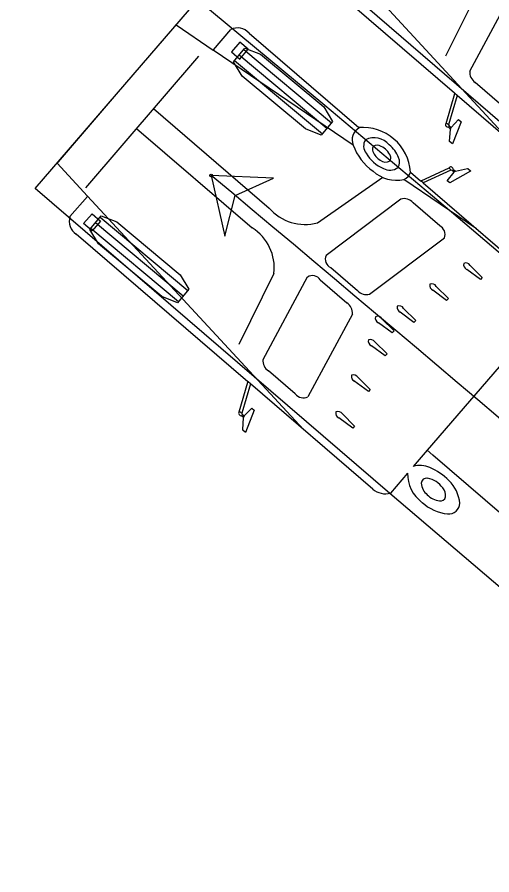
# Model space of a CAD drawing. Extents: x 973688 to 979179, y 703586 to 707602.
# Drawn here: x 973946.89 to 973962.11, y 707477.73 to 707505.24 of the extents above; entities that cross this region are included whole.
import ezdxf

# ---------------------------------------------------------------- set-up
doc = ezdxf.new("R2010")
doc.units = 0
doc.layers.add('0-NPLT', color=7, linetype='Continuous')
doc.layers.add('NO PLOT', color=7, linetype='Continuous')

msp = doc.modelspace()

# ---------------------------------------------------------------- linework, layer by layer
at = {"layer": '0-NPLT'}
for p, q in [((973962.707, 707501.257), (973955.788, 707508.752)), ((973962.707, 707501.257), (973955.788, 707508.752)), ((973961.762, 707506.27), (973960.631, 707503.988)), ((973961.762, 707506.27), (973960.631, 707503.988)), ((973961.409, 707503.507), (973962.837, 707506.152)), ((973961.409, 707503.507), (973962.837, 707506.152)), ((973954.031, 707504.437), (973953.762, 707504.124)), ((973954.031, 707504.437), (973953.762, 707504.124)), ((973954.301, 707504.205), (973954.031, 707504.437)), ((973954.301, 707504.205), (973954.031, 707504.437)), ((973954.032, 707503.892), (973954.301, 707504.205)), ((973954.032, 707503.892), (973954.301, 707504.205)), ((973954.158, 707504.2), (973956.972, 707501.849)), ((973954.158, 707504.2), (973956.972, 707501.849)), ((973952.711, 707503.983), (973949.084, 707499.765)), ((973952.711, 707503.983), (973949.084, 707499.765)), ((973957.668, 707501.132), (973953.177, 707504.18)), ((973957.668, 707501.132), (973953.177, 707504.18)), ((973953.762, 707504.124), (973954.032, 707503.892)), ((973953.762, 707504.124), (973954.032, 707503.892)), ((973954.011, 707504.024), (973956.825, 707501.673)), ((973954.011, 707504.024), (973956.825, 707501.673)), ((973953.864, 707503.848), (973956.678, 707501.497)), ((973953.864, 707503.848), (973956.678, 707501.497)), ((973962.438, 707502.402), (973961.582, 707503.14)), ((973962.438, 707502.402), (973961.582, 707503.14)), ((973961.003, 707502.726), (973960.927, 707502.791)), ((973961.003, 707502.726), (973960.927, 707502.791)), ((973951.264, 707502.301), (973954.973, 707499.111)), ((973951.264, 707502.301), (973954.973, 707499.111)), ((973950.72, 707501.668), (973954.429, 707498.478)), ((973950.72, 707501.668), (973954.429, 707498.478)), ((973960.787, 707501.675), (973960.785, 707501.647)), ((973960.787, 707501.675), (973960.785, 707501.647)), ((973960.807, 707501.695), (973960.787, 707501.675)), ((973960.807, 707501.695), (973960.787, 707501.675)), ((973956.52, 707498.641), (973958.619, 707500.106)), ((973956.52, 707498.641), (973958.619, 707500.106)), ((973960.902, 707500.266), (973960.919, 707500.288)), ((973960.902, 707500.266), (973960.919, 707500.288)), ((973960.919, 707500.288), (973960.946, 707500.294)), ((973960.919, 707500.288), (973960.946, 707500.294)), ((973961.618, 707498.451), (973959.295, 707500.028)), ((973961.618, 707498.451), (973959.295, 707500.028)), ((973959.912, 707499.918), (973959.836, 707499.984)), ((973959.912, 707499.918), (973959.836, 707499.984)), ((973956.075, 707492.007), (973949.148, 707499.495)), ((973956.075, 707492.007), (973949.148, 707499.495)), ((973959.2, 707499.401), (973956.797, 707497.595)), ((973959.2, 707499.401), (973956.797, 707497.595)), ((973960.446, 707498.547), (973959.588, 707499.285)), ((973960.446, 707498.547), (973959.588, 707499.285)), ((973949.022, 707498.613), (973949.291, 707498.925)), ((973949.022, 707498.613), (973949.291, 707498.925)), ((973949.291, 707498.925), (973949.561, 707498.693)), ((973949.291, 707498.925), (973949.561, 707498.693)), ((973949.561, 707498.693), (973949.292, 707498.38)), ((973949.561, 707498.693), (973949.292, 707498.38)), ((973949.55, 707498.821), (973952.363, 707496.47)), ((973949.55, 707498.821), (973952.363, 707496.47)), ((973949.292, 707498.38), (973949.022, 707498.613)), ((973949.292, 707498.38), (973949.022, 707498.613)), ((973949.256, 707498.469), (973952.069, 707496.119)), ((973949.256, 707498.469), (973952.069, 707496.119)), ((973949.403, 707498.645), (973952.216, 707496.294)), ((973949.403, 707498.645), (973952.216, 707496.294)), ((973958.194, 707496.35), (973960.597, 707498.156)), ((973958.194, 707496.35), (973960.597, 707498.156)), ((973956.948, 707497.203), (973957.805, 707496.466)), ((973956.948, 707497.203), (973957.805, 707496.466)), ((973961.749, 707496.817), (973961.307, 707497.145)), ((973961.749, 707496.817), (973961.307, 707497.145)), ((973961.417, 707497.273), (973961.808, 707496.885)), ((973961.417, 707497.273), (973961.808, 707496.885)), ((973955.125, 707497.019), (973953.996, 707494.736)), ((973955.125, 707497.019), (973953.996, 707494.736)), ((973954.775, 707494.255), (973956.201, 707496.902)), ((973954.775, 707494.255), (973956.201, 707496.902)), ((973956.61, 707496.811), (973957.468, 707496.073)), ((973956.61, 707496.811), (973957.468, 707496.073)), ((973961.808, 707496.885), (973961.749, 707496.817)), ((973961.808, 707496.885), (973961.749, 707496.817)), ((973960.33, 707496.601), (973960.722, 707496.213)), ((973960.33, 707496.601), (973960.722, 707496.213)), ((973960.663, 707496.145), (973960.221, 707496.474)), ((973960.663, 707496.145), (973960.221, 707496.474)), ((973960.722, 707496.213), (973960.663, 707496.145)), ((973960.722, 707496.213), (973960.663, 707496.145)), ((973957.641, 707495.707), (973956.215, 707493.06)), ((973957.641, 707495.707), (973956.215, 707493.06)), ((973959.616, 707495.44), (973959.173, 707495.769)), ((973959.616, 707495.44), (973959.173, 707495.769)), ((973959.283, 707495.896), (973959.674, 707495.508)), ((973959.283, 707495.896), (973959.674, 707495.508)), ((973958.921, 707495.106), (973958.479, 707495.434)), ((973958.921, 707495.106), (973958.479, 707495.434)), ((973958.589, 707495.562), (973958.98, 707495.174)), ((973958.589, 707495.562), (973958.98, 707495.174)), ((973959.674, 707495.508), (973959.616, 707495.44)), ((973959.674, 707495.508), (973959.616, 707495.44)), ((973958.98, 707495.174), (973958.921, 707495.106)), ((973958.98, 707495.174), (973958.921, 707495.106)), ((973958.694, 707494.369), (973958.252, 707494.698)), ((973958.694, 707494.369), (973958.252, 707494.698)), ((973958.362, 707494.825), (973958.753, 707494.437)), ((973958.362, 707494.825), (973958.753, 707494.437)), ((973962.866, 707494.628), (973960.042, 707491.345)), ((973962.866, 707494.628), (973960.042, 707491.345)), ((973958.753, 707494.437), (973958.694, 707494.369)), ((973958.753, 707494.437), (973958.694, 707494.369)), ((973955.805, 707493.151), (973954.948, 707493.889)), ((973955.805, 707493.151), (973954.948, 707493.889)), ((973954.37, 707493.474), (973954.294, 707493.539)), ((973954.37, 707493.474), (973954.294, 707493.539)), ((973958.154, 707493.228), (973957.692, 707493.572)), ((973958.154, 707493.228), (973957.692, 707493.572)), ((973957.802, 707493.7), (973958.213, 707493.296)), ((973957.802, 707493.7), (973958.213, 707493.296)), ((973958.213, 707493.296), (973958.154, 707493.228)), ((973958.213, 707493.296), (973958.154, 707493.228)), ((973954.155, 707492.422), (973954.153, 707492.395)), ((973954.155, 707492.422), (973954.153, 707492.395)), ((973954.174, 707492.443), (973954.155, 707492.422)), ((973954.174, 707492.443), (973954.155, 707492.422)), ((973957.653, 707492.053), (973957.21, 707492.382)), ((973957.653, 707492.053), (973957.21, 707492.382)), ((973957.32, 707492.51), (973957.711, 707492.122)), ((973957.32, 707492.51), (973957.711, 707492.122)), ((973957.711, 707492.122), (973957.653, 707492.053)), ((973957.711, 707492.122), (973957.653, 707492.053))]:
    msp.add_line(p, q, dxfattribs=at)
for points in [[(974005.663, 707459.593), (973969.31, 707495.899), (973954.113, 707508.994), (973959.336, 707515.053), (973974.919, 707501.653), (973975.405, 707501.81), (974008.04, 707473.929)], [(974005.663, 707459.593), (973969.31, 707495.899), (973954.113, 707508.994), (973959.336, 707515.053), (973974.919, 707501.653), (973975.405, 707501.81), (974008.04, 707473.929)], [(973960.647, 707501.825), (973960.924, 707502.782), (973960.921, 707502.796), (973955.424, 707507.533)], [(973960.647, 707501.825), (973960.924, 707502.782), (973960.921, 707502.796), (973955.424, 707507.533)], [(973997.278, 707451.833), (973962.769, 707486.578), (973962.742, 707486.634), (973958.846, 707489.954), (973947.473, 707499.735), (973952.689, 707505.8), (973956.756, 707502.409), (973960.825, 707498.989), (973968.456, 707492.503), (973968.8, 707492.568), (973976.941, 707485.581), (973985.037, 707478.534), (973993.08, 707471.434)], [(973997.278, 707451.833), (973962.769, 707486.578), (973962.742, 707486.634), (973958.846, 707489.954), (973947.473, 707499.735), (973952.689, 707505.8), (973956.756, 707502.409), (973960.825, 707498.989), (973968.456, 707492.503), (973968.8, 707492.568), (973976.941, 707485.581), (973985.037, 707478.534), (973993.08, 707471.434)], [(973948.584, 707498.839), (973949.142, 707499.488), (973949.147, 707499.496), (973948.173, 707500.548), (973948.214, 707500.597), (973950.081, 707502.768), (973951.948, 707504.938), (973951.99, 707504.986), (973953.176, 707504.181), (973953.183, 707504.186), (973953.742, 707504.836)], [(973948.584, 707498.839), (973949.142, 707499.488), (973949.147, 707499.496), (973948.173, 707500.548), (973948.214, 707500.597), (973950.081, 707502.768), (973951.948, 707504.938), (973951.99, 707504.986), (973953.176, 707504.181), (973953.183, 707504.186), (973953.742, 707504.836)], [(973954.328, 707504.721), (973957.85, 707501.692)], [(973954.328, 707504.721), (973957.85, 707501.692)], [(973964.924, 707499.347), (973961.003, 707502.726), (973960.725, 707501.783), (973960.725, 707501.782), (973960.745, 707501.749), (973960.745, 707501.749), (973960.746, 707501.748), (973960.806, 707501.696), (973960.807, 707501.696), (973961.047, 707501.949), (973961.125, 707501.882), (973960.85, 707501.169), (973960.848, 707501.168), (973960.758, 707501.246), (973960.758, 707501.249), (973960.785, 707501.645), (973960.785, 707501.648), (973960.72, 707501.704)], [(973964.924, 707499.347), (973961.003, 707502.726), (973960.725, 707501.783), (973960.725, 707501.782), (973960.745, 707501.749), (973960.745, 707501.749), (973960.746, 707501.748), (973960.806, 707501.696), (973960.807, 707501.696), (973961.047, 707501.949), (973961.125, 707501.882), (973960.85, 707501.169), (973960.848, 707501.168), (973960.758, 707501.246), (973960.758, 707501.249), (973960.785, 707501.645), (973960.785, 707501.648), (973960.72, 707501.704)], [(973959.507, 707500.267), (973959.83, 707499.989), (973959.845, 707499.988), (973960.75, 707500.404)], [(973959.507, 707500.267), (973959.83, 707499.989), (973959.845, 707499.988), (973960.75, 707500.404)], [(973960.88, 707500.351), (973960.946, 707500.295), (973960.949, 707500.295), (973961.336, 707500.38), (973961.339, 707500.38), (973961.429, 707500.303), (973961.429, 707500.301), (973960.764, 707499.924), (973960.686, 707499.991), (973960.901, 707500.265), (973960.901, 707500.266), (973960.84, 707500.318), (973960.84, 707500.319), (973960.839, 707500.319), (973960.804, 707500.333), (973960.803, 707500.333), (973959.912, 707499.918), (973963.837, 707496.543)], [(973960.88, 707500.351), (973960.946, 707500.295), (973960.949, 707500.295), (973961.336, 707500.38), (973961.339, 707500.38), (973961.429, 707500.303), (973961.429, 707500.301), (973960.764, 707499.924), (973960.686, 707499.991), (973960.901, 707500.265), (973960.901, 707500.266), (973960.84, 707500.318), (973960.84, 707500.319), (973960.839, 707500.319), (973960.804, 707500.333), (973960.803, 707500.333), (973959.912, 707499.918), (973963.837, 707496.543)], [(973953.114, 707500.159), (973953.551, 707498.208), (973953.881, 707499.518), (973955.112, 707500.076), (973953.114, 707500.159)], [(973953.114, 707500.159), (973953.551, 707498.208), (973953.881, 707499.518), (973955.112, 707500.076), (973953.114, 707500.159)], [(973954.015, 707492.573), (973954.291, 707493.53), (973954.287, 707493.544), (973948.786, 707498.276)], [(973954.015, 707492.573), (973954.291, 707493.53), (973954.287, 707493.544), (973948.786, 707498.276)], [(973963.313, 707495.149), (973962.866, 707494.629), (973963.046, 707494.473), (973970.902, 707487.717), (973969.491, 707486.075), (973968.079, 707484.434), (973960.223, 707491.19), (973960.042, 707491.345), (973959.594, 707490.825)], [(973963.313, 707495.149), (973962.866, 707494.629), (973963.046, 707494.473), (973970.902, 707487.717), (973969.491, 707486.075), (973968.079, 707484.434), (973960.223, 707491.19), (973960.042, 707491.345), (973959.594, 707490.825)], [(973958.294, 707490.099), (973954.37, 707493.474), (973954.093, 707492.531), (973954.093, 707492.53), (973954.112, 707492.497), (973954.113, 707492.497), (973954.113, 707492.496), (973954.174, 707492.443), (973954.175, 707492.444), (973954.414, 707492.697), (973954.492, 707492.63), (973954.218, 707491.917), (973954.216, 707491.916), (973954.126, 707491.993), (973954.126, 707491.997), (973954.153, 707492.393), (973954.152, 707492.395), (973954.087, 707492.452)], [(973958.294, 707490.099), (973954.37, 707493.474), (973954.093, 707492.531), (973954.093, 707492.53), (973954.112, 707492.497), (973954.113, 707492.497), (973954.113, 707492.496), (973954.174, 707492.443), (973954.175, 707492.444), (973954.414, 707492.697), (973954.492, 707492.63), (973954.218, 707491.917), (973954.216, 707491.916), (973954.126, 707491.993), (973954.126, 707491.997), (973954.153, 707492.393), (973954.152, 707492.395), (973954.087, 707492.452)], [(973959.411, 707490.611), (973958.859, 707489.97)], [(973959.411, 707490.611), (973958.859, 707489.97)]]:
    msp.add_lwpolyline(points, dxfattribs=at)
for points in [[(973953.828, 707503.805), (973954.195, 707504.244), (973954.699, 707504.047), (973956.725, 707502.354), (973957.008, 707501.893), (973956.642, 707501.454), (973956.137, 707501.651), (973954.111, 707503.343)], [(973953.828, 707503.805), (973954.195, 707504.244), (973954.699, 707504.047), (973956.725, 707502.354), (973957.008, 707501.893), (973956.642, 707501.454), (973956.137, 707501.651), (973954.111, 707503.343)], [(973953.114, 707500.159), (973953.551, 707498.208), (973953.881, 707499.518), (973955.112, 707500.076)], [(973953.114, 707500.159), (973953.551, 707498.208), (973953.881, 707499.518), (973955.112, 707500.076)], [(973949.219, 707498.426), (973949.586, 707498.865), (973950.09, 707498.668), (973952.116, 707496.975), (973952.4, 707496.514), (973952.033, 707496.075), (973951.529, 707496.272), (973949.503, 707497.964)], [(973949.219, 707498.426), (973949.586, 707498.865), (973950.09, 707498.668), (973952.116, 707496.975), (973952.4, 707496.514), (973952.033, 707496.075), (973951.529, 707496.272), (973949.503, 707497.964)]]:
    msp.add_lwpolyline(points, close=True, dxfattribs=at)
msp.add_circle((973953.114, 707500.159), 0.0417, dxfattribs=at)
msp.add_circle((973953.114, 707500.159), 0.0417, dxfattribs=at)
for centre, radius, start, end in [((973044.868, 706612.96), 1230.061, 41.244925, 49.901185), ((973044.868, 706612.96), 1230.061, 41.244925, 49.901185), ((973953.961, 707504.403), 0.486, 40.8901, 116.8412), ((973953.961, 707504.403), 0.486, 40.8901, 116.8412), ((973961.793, 707503.464), 0.387, 173.5801, 236.8121), ((973961.793, 707503.464), 0.387, 173.5801, 236.8121), ((973960.678, 707501.783), 0.0522, 125.51, 230.3646), ((973960.678, 707501.783), 0.0522, 125.51, 230.3646), ((973960.727, 707501.812), 0.108, 220.0884, 266.2709), ((973960.727, 707501.812), 0.108, 220.0884, 266.2709), ((973958.057, 707501.304), 0.425, 117.3671, 203.9034), ((973958.057, 707501.304), 0.425, 117.3671, 203.9034), ((973957.978, 707500.167), 1.53, 3.7969, 94.8059), ((973957.978, 707500.167), 1.53, 3.7969, 94.8059), ((973958.368, 707501.105), 0.366, 147.3565, 219.8375), ((973958.368, 707501.105), 0.366, 147.3565, 219.8375), ((973958.337, 707500.732), 0.634, 39.888, 115.8897), ((973958.337, 707500.732), 0.634, 39.888, 115.8897), ((973959.277, 707501.693), 1.704, 199.2248, 235.1329), ((973959.277, 707501.693), 1.704, 199.2248, 235.1329), ((973958.44, 707500.994), 0.158, 144.2754, 205.7881), ((973958.44, 707500.994), 0.158, 144.2754, 205.7881), ((973958.83, 707501.144), 0.575, 202.3793, 238.9496), ((973958.83, 707501.144), 0.575, 202.3793, 238.9496), ((973958.443, 707500.906), 0.223, 56.539, 126.1415), ((973958.443, 707500.906), 0.223, 56.539, 126.1415), ((973958.318, 707500.558), 0.589, 22.0597, 65.0424), ((973958.318, 707500.558), 0.589, 22.0597, 65.0424), ((973958.169, 707500.344), 1.03, 22.1278, 50.5143), ((973958.169, 707500.344), 1.03, 22.1278, 50.5143), ((973959.112, 707501.473), 1.189, 210.4353, 246.3247), ((973959.112, 707501.473), 1.189, 210.4353, 246.3247), ((973958.708, 707500.847), 0.263, 228.2391, 302.141), ((973958.708, 707500.847), 0.263, 228.2391, 302.141), ((973958.705, 707500.718), 0.17, 326.9732, 21.0375), ((973958.705, 707500.718), 0.17, 326.9732, 21.0375), ((973958.84, 707500.589), 0.317, 325.1543, 26.7467), ((973958.84, 707500.589), 0.317, 325.1543, 26.7467), ((973958.848, 707500.769), 0.44, 241.0984, 304.9112), ((973958.848, 707500.769), 0.44, 241.0984, 304.9112), ((973960.796, 707500.381), 0.0522, 48.1867, 153.0414), ((973960.796, 707500.381), 0.0522, 48.1867, 153.0414), ((973960.775, 707500.328), 0.108, 12.2805, 58.463), ((973960.775, 707500.328), 0.108, 12.2805, 58.463), ((973067.39, 706440.089), 1381.396, 47.837979, 50.120132), ((973067.39, 706440.089), 1381.396, 47.837979, 50.120132), ((973959.063, 707501.14), 1.136, 228.0087, 281.8113), ((973959.063, 707501.14), 1.136, 228.0087, 281.8113), ((973959.168, 707500.35), 0.347, 291.6314, 346.4419), ((973959.168, 707500.35), 0.347, 291.6314, 346.4419), ((973959.3, 707499.027), 0.387, 41.7393, 104.9713), ((973959.3, 707499.027), 0.387, 41.7393, 104.9713), ((973956.119, 707500.104), 1.517, 220.8842, 285.3116), ((973956.119, 707500.104), 1.517, 220.8842, 285.3116), ((973949.045, 707498.686), 0.486, 161.7671, 237.7182), ((973949.045, 707498.686), 0.486, 161.7671, 237.7182), ((973953.619, 707497.196), 1.517, 353.2967, 57.7241), ((973953.619, 707497.196), 1.517, 353.2967, 57.7241), ((973960.281, 707498.259), 0.332, 341.9607, 60.3827), ((973960.281, 707498.259), 0.332, 341.9607, 60.3827), ((973957.067, 707497.475), 0.296, 156.0229, 246.3206), ((973957.067, 707497.475), 0.296, 156.0229, 246.3206), ((973961.392, 707497.309), 0.184, 170.4589, 242.351), ((973961.392, 707497.309), 0.184, 170.4589, 242.351), ((973961.279, 707497.198), 0.157, 28.6485, 115.7582), ((973961.279, 707497.198), 0.157, 28.6485, 115.7582), ((973956.36, 707496.652), 0.296, 32.2877, 122.5854), ((973956.36, 707496.652), 0.296, 32.2877, 122.5854), ((973960.306, 707496.637), 0.184, 170.4589, 242.351), ((973960.306, 707496.637), 0.184, 170.4589, 242.351), ((973960.193, 707496.526), 0.157, 28.6485, 115.7582), ((973960.193, 707496.526), 0.157, 28.6485, 115.7582), ((973958.094, 707496.724), 0.387, 221.7418, 284.9688), ((973958.094, 707496.724), 0.387, 221.7418, 284.9688), ((973957.256, 707495.749), 0.387, 353.6394, 56.8665), ((973957.256, 707495.749), 0.387, 353.6394, 56.8665), ((973959.259, 707495.932), 0.184, 170.4589, 242.351), ((973959.259, 707495.932), 0.184, 170.4589, 242.351), ((973959.146, 707495.821), 0.157, 28.6485, 115.7582), ((973959.146, 707495.821), 0.157, 28.6485, 115.7582), ((973958.533, 707495.582), 0.157, 162.8501, 249.9598), ((973958.533, 707495.582), 0.157, 162.8501, 249.9598), ((973958.451, 707495.487), 0.157, 28.6485, 115.7582), ((973958.451, 707495.487), 0.157, 28.6485, 115.7582), ((973958.306, 707494.845), 0.157, 162.8501, 249.9598), ((973958.306, 707494.845), 0.157, 162.8501, 249.9598), ((973958.213, 707494.716), 0.184, 36.2573, 108.1493), ((973958.213, 707494.716), 0.184, 36.2573, 108.1493), ((973955.159, 707494.213), 0.387, 173.637, 236.869), ((973955.159, 707494.213), 0.387, 173.637, 236.869), ((973957.766, 707493.704), 0.157, 162.8501, 249.9598), ((973957.766, 707493.704), 0.157, 162.8501, 249.9598), ((973957.673, 707493.575), 0.184, 36.2573, 108.1493), ((973957.673, 707493.575), 0.184, 36.2573, 108.1493), ((973956.066, 707493.357), 0.332, 218.2255, 296.6475), ((973956.066, 707493.357), 0.332, 218.2255, 296.6475), ((973954.045, 707492.531), 0.0522, 125.5669, 230.4215), ((973954.045, 707492.531), 0.0522, 125.5669, 230.4215), ((973954.094, 707492.56), 0.108, 220.1453, 266.3278), ((973954.094, 707492.56), 0.108, 220.1453, 266.3278), ((973957.264, 707492.529), 0.157, 162.8501, 249.9598), ((973957.264, 707492.529), 0.157, 162.8501, 249.9598), ((973957.172, 707492.401), 0.184, 36.2573, 108.1493), ((973957.172, 707492.401), 0.184, 36.2573, 108.1493), ((973959.815, 707490.13), 0.729, 65.1126, 107.6266), ((973959.815, 707490.13), 0.729, 65.1126, 107.6266), ((973959.472, 707489.188), 1.73, 43.1308, 67.9293), ((973959.472, 707489.188), 1.73, 43.1308, 67.9293), ((973960.546, 707490.59), 1.136, 178.9341, 233.7254), ((973960.546, 707490.59), 1.136, 178.9341, 233.7254), ((973960.017, 707490.279), 0.169, 77.7385, 177.8572), ((973960.017, 707490.279), 0.169, 77.7385, 177.8572), ((973959.935, 707489.722), 0.732, 34.478, 80.7124), ((973959.935, 707489.722), 0.732, 34.478, 80.7124), ((973960.37, 707490.325), 0.522, 184.3095, 231.4736), ((973960.37, 707490.325), 0.522, 184.3095, 231.4736), ((973959.954, 707489.546), 1.136, 5.0681, 46.5889), ((973959.954, 707489.546), 1.136, 5.0681, 46.5889), ((973958.698, 707490.568), 0.619, 229.3021, 285.1438), ((973958.698, 707490.568), 0.619, 229.3021, 285.1438), ((973960.521, 707490.38), 0.664, 224.208, 262.4297), ((973960.521, 707490.38), 0.664, 224.208, 262.4297), ((973960.272, 707489.891), 0.362, 353.6007, 42.6417), ((973960.272, 707489.891), 0.362, 353.6007, 42.6417), ((973960.836, 707490.714), 1.416, 227.2323, 264.3002), ((973960.836, 707490.714), 1.416, 227.2323, 264.3002), ((973960.464, 707489.89), 0.172, 259.6057, 346.7563), ((973960.464, 707489.89), 0.172, 259.6057, 346.7563), ((973960.739, 707489.648), 0.346, 262.6968, 359.7099), ((973960.739, 707489.648), 0.346, 262.6968, 359.7099)]:
    msp.add_arc(centre, radius, start, end, dxfattribs=at)
for centre, major_axis, start_param, end_param in [((973960.683, 707501.765), (0.0593, -0.0511), 1.301202, 2.571945), ((973960.683, 707501.765), (0.0593, -0.0511), 1.301202, 2.571945), ((973960.683, 707501.765), (-0.0593, 0.0511), 2.615166, 3.884468), ((973960.683, 707501.765), (-0.0593, 0.0511), 2.615166, 3.884468), ((973960.815, 707500.378), (-0.0593, 0.051), 0.569648, 1.840391), ((973960.815, 707500.378), (-0.0593, 0.051), 0.569648, 1.840391), ((973960.815, 707500.378), (-0.0593, 0.051), 2.398717, 3.668019), ((973960.815, 707500.378), (-0.0593, 0.051), 2.398717, 3.668019), ((973954.05, 707492.513), (0.0593, -0.051), 1.301202, 2.571945), ((973954.05, 707492.513), (0.0593, -0.051), 1.301202, 2.571945), ((973954.05, 707492.513), (-0.0593, 0.051), 2.615166, 3.884468), ((973954.05, 707492.513), (-0.0593, 0.051), 2.615166, 3.884468)]:
    msp.add_ellipse(centre, major_axis=major_axis, ratio=0.544872, start_param=start_param, end_param=end_param, dxfattribs=at)
at = {"layer": 'NO PLOT'}
msp.add_arc((973214.161, 706772.271), 995.708, 39.392017, 48.705126, dxfattribs=at)

doc.saveas('drawing.dxf')
